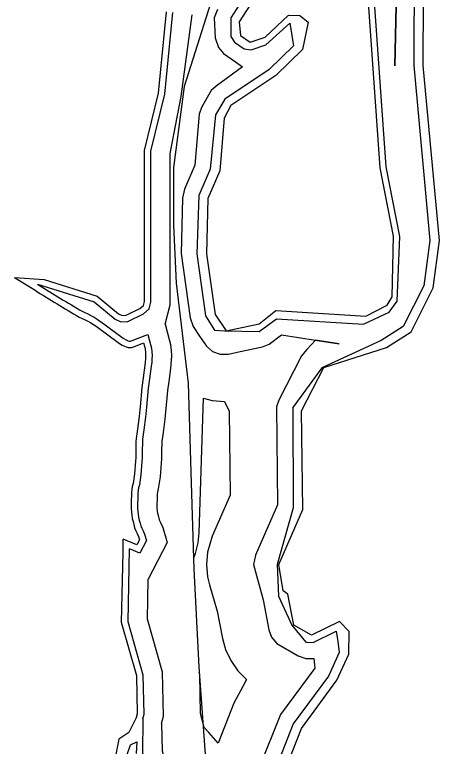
# Model space of a CAD drawing. Extents: x 1364363 to 1407445, y 538563 to 573342.
# Drawn here: x 1397777 to 1399941, y 555859 to 559588 of the extents above; entities that cross this region are included whole.
import ezdxf

# ---------------------------------------------------------------- set-up
doc = ezdxf.new("R2010")
doc.units = 0
for name, color, linetype in [('Exist Boundary Political CountyLine', 7, 'Continuous'), ('Exist Hydrographic Bay Label', 7, 'Continuous'), ('Exist Hydrographic Buffer Line', 7, 'Continuous'), ('Exist Hydrographic Creek Double Shore', 7, 'Continuous'), ('Exist Hydrographic Island Shore', 7, 'Continuous')]:
    doc.layers.add(name, color=color, linetype=linetype)

msp = doc.modelspace()

# ---------------------------------------------------------------- linework, layer by layer
at = {"layer": 'Exist Boundary Political CountyLine'}
msp.add_lwpolyline([(1399018.9, 560380.4), (1398953.9, 560208.6), (1398640.8, 559221.5), (1398586.6, 558809.5), (1398586.5, 558515.3), (1398600.3, 558218.9), (1398661.9, 557709.2), (1398674.4, 557256.8), (1398690.2, 556762.2), (1398715.8, 556263.5), (1398756.1, 555700.4), (1398765.1, 555360), (1398791.9, 555113.4), (1398836.2, 554926.4), (1398903.5, 554702.9), (1399001.5, 554414.6), (1399018.9, 554371.9)], dxfattribs=at)
at = {"layer": 'Exist Hydrographic Bay Label'}
msp.add_lwpolyline([(1399141.7, 555702.4), (1399237.7, 555949.9), (1399418.7, 556195.7), (1399479.7, 556329.1), (1399481.7, 556443.9), (1399432.7, 556494.2), (1399289.7, 556424.9), (1399198.6, 556475.9), (1399168.7, 556634), (1399144.7, 556651), (1399122.7, 556786), (1399244.7, 557065.8), (1399238.6, 557568.1), (1399351.7, 557789), (1399670.6, 557890.9), (1399796.6, 557970.5), (1399909.6, 558194.7), (1399940.6, 558437), (1399858.7, 559328.2), (1399863.6, 560362)], dxfattribs=at)
at = {"layer": 'Exist Hydrographic Buffer Line'}
for points in [[(1399714.2, 559327), (1399720.5, 559633.3), (1399685.5, 559666.4), (1399664.7, 559702.5), (1399605.8, 559759.5), (1399526.1, 560053.5), (1399527.4, 560110.3), (1399561.7, 560123.6), (1399593.7, 560150.3), (1399614.5, 560186.4), (1399591.4, 560446.2), (1399652.7, 560405.2), (1399734.4, 560314), (1399720.5, 559633.3), (1399714.2, 559327)], [(1399814.6, 560345.6), (1399809.8, 559327.8), (1399891.5, 558437.2), (1399861.9, 558206), (1399757, 557997.8), (1399644.7, 557926.9), (1399342.8, 557788.5), (1399194.1, 557585.8), (1399195.7, 557073.4), (1399113.7, 556785.4), (1399120.9, 556623.9), (1399189.7, 556475.4), (1399261.2, 556389.4), (1399298.2, 556388.3), (1399415.3, 556445.1), (1399422.7, 556393.7), (1399430.8, 556337.6), (1399375.1, 556215.6), (1399196.6, 555973.1), (1399095.5, 555716.3)], [(1398954.3, 559692.1), (1398877.9, 559571.3), (1398878.9, 559476.9), (1398896.4, 559447.8), (1398946.4, 559414), (1398981.3, 559409.2), (1399056.2, 559433.8), (1399178.3, 559544), (1399188.9, 559481.9), (1399197.9, 559429), (1399073.5, 559308.3), (1398847.5, 559157.4), (1398800.2, 559077.7), (1398773.4, 558800.4), (1398715, 558666.6), (1398705.8, 558369.2), (1398750.2, 558053.3), (1398794.6, 557980.3)], [(1398794.6, 557980.3), (1398845.7, 557975.7), (1399022.2, 557972.6), (1399111.6, 558038.1), (1399554.2, 558010.1), (1399684.2, 558071.4), (1399725.8, 558128.1), (1399738.7, 558456.6), (1399670.4, 558812), (1399612.6, 559628.1)], [(1397892.9, 558213.5), (1398181.5, 558123.4), (1398288.8, 558035.5), (1398318.9, 558021.6), (1398354, 558024.6), (1398434.2, 558062.2), (1398462.6, 558088.2), (1398471.5, 558121.6), (1398471.5, 558891.8), (1398543, 559182.7), (1398583.5, 559598.4)], [(1397892.9, 558213.5), (1398181.5, 558123.4), (1398288.8, 558035.5), (1398318.9, 558021.6), (1398354, 558024.6), (1398434.2, 558062.2), (1398462.6, 558088.2), (1398471.5, 558121.6), (1398471.5, 558891.8), (1398543, 559182.7), (1398583.5, 559598.4)], [(1398810.4, 559614.2), (1398793.5, 559570.8), (1398799.3, 559468.9), (1398814.8, 559420.9), (1398841.6, 559389), (1398901.6, 559347.7), (1398937.3, 559321.2), (1398803.1, 559223.9), (1398777.8, 559201.3), (1398729.4, 559114.9), (1398717.5, 559080), (1398694.8, 558820.3), (1398641.7, 558698.5), (1398631.8, 558653.1), (1398625.8, 558370.9), (1398670.9, 558042.1), (1398685.8, 557999), (1398719, 557949.2), (1398753.8, 557898.6), (1398785.8, 557871.8), (1398824.9, 557857.6), (1398866.5, 557857.6), (1398925.7, 557870.2)], [(1398543.5, 558009.5), (1398569.9, 558108.8), (1398569.9, 558879.9), (1398625.8, 559169.9), (1398681.3, 559586.9)], [(1398543.5, 558009.5), (1398569.9, 558108.8), (1398569.9, 558879.9), (1398625.8, 559169.9), (1398681.3, 559586.9)], [(1397892.9, 558213.5), (1398010.4, 558141.9), (1398024.3, 558133.4), (1398038.3, 558125), (1398052.2, 558116.5), (1398066.4, 558108.1), (1398080.4, 558099.6), (1398094.3, 558091.4), (1398108.2, 558083.2), (1398121.2, 558075.8), (1398134.8, 558069.3), (1398149.6, 558062.6), (1398165.8, 558054.9), (1398182, 558045.8), (1398196.9, 558036), (1398211, 558026.4), (1398224.6, 558016.7), (1398238.2, 558006.9), (1398251.6, 557997.1), (1398264.9, 557987.2), (1398278.1, 557977.4), (1398291.1, 557967.7), (1398304.2, 557958.2), (1398317.3, 557948.8), (1398330.3, 557939.7), (1398341.7, 557932), (1398352.4, 557926.9), (1398361.4, 557924), (1398366.9, 557923.8), (1398375.8, 557927.1), (1398406.1, 557939.1), (1398455.6, 557958.2), (1398469.8, 557907.3), (1398474.6, 557888.8), (1398476.9, 557868.8), (1398477.3, 557850), (1398476.7, 557832.1), (1398475.5, 557814.3), (1398473.5, 557797), (1398464.8, 557731.7), (1398458, 557683.6), (1398448.6, 557586.7), (1398447.4, 557570.6), (1398446.1, 557553.9), (1398444.4, 557536.7), (1398435.8, 557471), (1398428.9, 557423.9), (1398428.2, 557409.6), (1398427.8, 557393.6), (1398427.5, 557377.5), (1398427.4, 557361), (1398427.1, 557344.3), (1398426.7, 557327.4), (1398425.8, 557310.1), (1398420.4, 557243.2), (1398412.6, 557191.8), (1398408, 557176.4), (1398406.3, 557163.9), (1398405.4, 557149), (1398404.7, 557132.9), (1398404.1, 557116.8), (1398403.7, 557100.6), (1398403.4, 557084.6), (1398403.4, 557070.2), (1398406.3, 557041.2), (1398408.8, 557027.1), (1398412.3, 557012.1), (1398416, 556996.7), (1398419.8, 556982.7), (1398424.4, 556970.5), (1398431.2, 556957), (1398439.5, 556939.5), (1398448.5, 556908.4), (1398415, 556843.1), (1398362.7, 556864.9)], [(1397892.9, 558213.5), (1398010.4, 558141.9), (1398024.3, 558133.4), (1398038.3, 558125), (1398052.2, 558116.5), (1398066.4, 558108.1), (1398080.4, 558099.6), (1398094.3, 558091.4), (1398108.2, 558083.2), (1398121.2, 558075.8), (1398134.8, 558069.3), (1398149.6, 558062.6), (1398165.8, 558054.9), (1398182, 558045.8), (1398196.9, 558036), (1398211, 558026.4), (1398224.6, 558016.7), (1398238.2, 558006.9), (1398251.6, 557997.1), (1398264.9, 557987.2), (1398278.1, 557977.4), (1398291.1, 557967.7), (1398304.2, 557958.2), (1398317.3, 557948.8), (1398330.3, 557939.7), (1398341.7, 557932), (1398352.4, 557926.9), (1398361.4, 557924), (1398366.9, 557923.8), (1398375.8, 557927.1), (1398406.1, 557939.1), (1398455.6, 557958.2), (1398469.8, 557907.3), (1398474.6, 557888.8), (1398476.9, 557868.8), (1398477.3, 557850), (1398476.7, 557832.1), (1398475.5, 557814.3), (1398473.5, 557797), (1398464.8, 557731.7), (1398458, 557683.6), (1398448.6, 557586.7), (1398447.4, 557570.6), (1398446.1, 557553.9), (1398444.4, 557536.7), (1398435.8, 557471), (1398428.9, 557423.9), (1398428.2, 557409.6), (1398427.8, 557393.6), (1398427.5, 557377.5), (1398427.4, 557361), (1398427.1, 557344.3), (1398426.7, 557327.4), (1398425.8, 557310.1), (1398420.4, 557243.2), (1398412.6, 557191.8), (1398408, 557176.4), (1398406.3, 557163.9), (1398405.4, 557149), (1398404.7, 557132.9), (1398404.1, 557116.8), (1398403.7, 557100.6), (1398403.4, 557084.6), (1398403.4, 557070.2), (1398406.3, 557041.2), (1398408.8, 557027.1), (1398412.3, 557012.1), (1398416, 556996.7), (1398419.8, 556982.7), (1398424.4, 556970.5), (1398431.2, 556957), (1398439.5, 556939.5), (1398448.5, 556908.4), (1398415, 556843.1), (1398362.7, 556864.9)], [(1398543.5, 558009.5), (1398564.8, 557933), (1398571.6, 557907), (1398575.2, 557875.3), (1398575.7, 557849.4), (1398575, 557827.2), (1398573.5, 557805.4), (1398571.2, 557785), (1398562.3, 557718.2), (1398555.7, 557671.9), (1398546.7, 557578.3), (1398545.5, 557562.9), (1398544.1, 557545.3), (1398542.3, 557525.7), (1398533.3, 557457.4), (1398527, 557414.5), (1398526.6, 557406.2), (1398526.2, 557391.4), (1398525.9, 557376.3), (1398525.8, 557359.8), (1398525.5, 557342.2), (1398525, 557323.7), (1398524, 557303.6), (1398518.2, 557231.8), (1398508.9, 557170.4), (1398504.5, 557155.6), (1398504.3, 557154.4), (1398503.7, 557144.1), (1398503.1, 557128.9), (1398502.5, 557113.7), (1398502.1, 557098.5), (1398501.9, 557083.7), (1398501.9, 557075.1), (1398503.9, 557054.7), (1398505.3, 557046.8), (1398508.1, 557034.8), (1398511.4, 557021.3), (1398513.6, 557012.9), (1398514.8, 557009.8), (1398519.6, 557000.3), (1398531.8, 556974.7), (1398553.9, 556898.2), (1398457.9, 556710.9)], [(1398543.5, 558009.5), (1398564.8, 557933), (1398571.6, 557907), (1398575.2, 557875.3), (1398575.7, 557849.4), (1398575, 557827.2), (1398573.5, 557805.4), (1398571.2, 557785), (1398562.3, 557718.2), (1398555.7, 557671.9), (1398546.7, 557578.3), (1398545.5, 557562.9), (1398544.1, 557545.3), (1398542.3, 557525.7), (1398533.3, 557457.4), (1398527, 557414.5), (1398526.6, 557406.2), (1398526.2, 557391.4), (1398525.9, 557376.3), (1398525.8, 557359.8), (1398525.5, 557342.2), (1398525, 557323.7), (1398524, 557303.6), (1398518.2, 557231.8), (1398508.9, 557170.4), (1398504.5, 557155.6), (1398504.3, 557154.4), (1398503.7, 557144.1), (1398503.1, 557128.9), (1398502.5, 557113.7), (1398502.1, 557098.5), (1398501.9, 557083.7), (1398501.9, 557075.1), (1398503.9, 557054.7), (1398505.3, 557046.8), (1398508.1, 557034.8), (1398511.4, 557021.3), (1398513.6, 557012.9), (1398514.8, 557009.8), (1398519.6, 557000.3), (1398531.8, 556974.7), (1398553.9, 556898.2), (1398457.9, 556710.9)], [(1398925.7, 557870.2), (1399038.9, 557894.4), (1399073.7, 557907.8), (1399137.1, 557956.3), (1399310.4, 557929.1), (1399429.8, 557910.4), (1399310.4, 557929.1), (1399265.7, 557880.4), (1399238.8, 557848.4), (1399122.9, 557622.2), (1399111.5, 557588.3), (1399115.5, 557089.6), (1399003.7, 556833.4), (1398993.8, 556785.4), (1399043.1, 556604.8), (1399071.8, 556453), (1399085.7, 556415.4), (1399112.6, 556383.5), (1399222, 556319.6), (1399259.9, 556306.1), (1399301.6, 556306.1), (1399305.8, 556256.3), (1399132.1, 556020.5), (1399020.9, 555745.2)], [(1398688.4, 556818.7), (1398696, 556835), (1398712.2, 556895.7), (1398717.5, 556946.6), (1398739.5, 557632.9), (1398783.2, 557621.2), (1398845.7, 557615.7)], [(1398845.7, 557615.7), (1398869.7, 557567.5), (1398874.8, 557138.3), (1398783.7, 556929.3), (1398759.2, 556847.9), (1398753.8, 556785.4), (1398759.2, 556722.9), (1398769.2, 556681), (1398809.6, 556547.5), (1398836, 556408.4), (1398851.4, 556352.2), (1398877.9, 556295.4), (1398913.9, 556244), (1398958.3, 556199.6), (1398938.8, 556162.8), (1398893.1, 556079.5), (1398813.4, 555874.1), (1398766.6, 555929.7), (1398743.1, 555955.1), (1398723.7, 556025.8), (1398719.7, 556223.9), (1398717.7, 556237)], [(1398430.5, 555998.6), (1398436.6, 556023), (1398432.5, 556222.1), (1398354.8, 556493.4), (1398362.7, 556864.9)], [(1398430.5, 555998.6), (1398436.6, 556023), (1398432.5, 556222.1), (1398354.8, 556493.4), (1398362.7, 556864.9)], [(1398526, 555974.7), (1398535.3, 556011.8), (1398530.6, 556236.9), (1398453.5, 556506.2), (1398457.9, 556710.9)], [(1398526, 555974.7), (1398535.3, 556011.8), (1398530.6, 556236.9), (1398453.5, 556506.2), (1398457.9, 556710.9)], [(1398430.5, 555998.6), (1398429.1, 555826), (1398443, 555773.5), (1398454.3, 555639), (1398461.4, 555546.7), (1398494.7, 555413.4), (1398490.7, 555291.5), (1398469.8, 555218.3), (1398486, 555130.7), (1398515, 555061.8), (1398544.4, 554927), (1398642.4, 554676.5), (1398700.9, 554500.8), (1398756.3, 554347.3), (1398714.8, 554245.8), (1398628, 554189.2)], [(1398430.5, 555998.6), (1398429.1, 555826), (1398443, 555773.5), (1398454.3, 555639), (1398461.4, 555546.7), (1398494.7, 555413.4), (1398490.7, 555291.5), (1398469.8, 555218.3), (1398486, 555130.7), (1398515, 555061.8), (1398544.4, 554927), (1398642.4, 554676.5), (1398700.9, 554500.8), (1398756.3, 554347.3), (1398714.8, 554245.8), (1398628, 554189.2)], [(1398526, 555974.7), (1398528.3, 555835.9), (1398540.4, 555790.4), (1398552.4, 555646.9), (1398558.9, 555562.5), (1398593.5, 555423.9), (1398588.7, 555276.2), (1398570.8, 555213.5), (1398580.9, 555159.1), (1398609.3, 555091.6), (1398638.9, 554955.6), (1398735, 554710), (1398793.9, 554533), (1398861.7, 554345.1), (1398807.5, 554177.3), (1398873, 554055.9)], [(1398526, 555974.7), (1398528.3, 555835.9), (1398540.4, 555790.4), (1398552.4, 555646.9), (1398558.9, 555562.5), (1398593.5, 555423.9), (1398588.7, 555276.2), (1398570.8, 555213.5), (1398580.9, 555159.1), (1398609.3, 555091.6), (1398638.9, 554955.6), (1398735, 554710), (1398793.9, 554533), (1398861.7, 554345.1), (1398807.5, 554177.3), (1398873, 554055.9)]]:
    msp.add_lwpolyline(points, dxfattribs=at)
at = {"layer": 'Exist Hydrographic Creek Double Shore'}
for points in [[(1397777.3, 558248), (1397927.2, 558237.2), (1398197.4, 558152.8), (1398306.3, 558063.5), (1398324.7, 558055), (1398345.4, 558056.8), (1398415.7, 558089.7), (1398433.4, 558105.9), (1398438.7, 558125.9), (1398438.7, 558895.8), (1398510.6, 559188.3), (1398550.9, 559601.6)], [(1397777.3, 558248), (1397927.2, 558237.2), (1398197.4, 558152.8), (1398306.3, 558063.5), (1398324.7, 558055), (1398345.4, 558056.8), (1398415.7, 558089.7), (1398433.4, 558105.9), (1398438.7, 558125.9), (1398438.7, 558895.8), (1398510.6, 559188.3), (1398550.9, 559601.6)], [(1397777.3, 558248), (1397867.6, 558191.5), (1397881.6, 558182.8), (1397895.5, 558174.2), (1397909.5, 558165.5), (1397923.4, 558156.9), (1397937.3, 558148.2), (1397951.3, 558139.6), (1397965.3, 558131.1), (1397979.3, 558122.4), (1397993.3, 558113.9), (1398007.3, 558105.4), (1398021.3, 558096.9), (1398035.4, 558088.4), (1398049.5, 558080), (1398063.6, 558071.5), (1398077.6, 558063.1), (1398091.8, 558054.8), (1398106, 558046.7), (1398120.9, 558039.6), (1398135.8, 558032.8), (1398150.7, 558025.7), (1398165, 558017.7), (1398178.7, 558008.7), (1398192.2, 557999.5), (1398205.6, 557990), (1398218.9, 557980.4), (1398232.1, 557970.7), (1398245.3, 557960.9), (1398258.6, 557951), (1398271.7, 557941.3), (1398285, 557931.6), (1398298.3, 557922), (1398311.8, 557912.6), (1398325.3, 557903.5), (1398340.2, 557896.3), (1398355.9, 557891.3), (1398372.3, 557890.8), (1398387.5, 557896.4), (1398418.1, 557908.6), (1398433.7, 557914.6), (1398438.1, 557898.7), (1398442.3, 557882.7), (1398444.1, 557866.6), (1398444.4, 557850.2), (1398443.9, 557833.7), (1398442.8, 557817.3), (1398441, 557801), (1398432.3, 557736.2), (1398425.4, 557687.5), (1398415.9, 557589.5), (1398414.7, 557573.1), (1398413.4, 557556.8), (1398411.8, 557540.4), (1398403.3, 557475.6), (1398396.2, 557427.1), (1398395.4, 557410.7), (1398395, 557394.3), (1398394.7, 557377.9), (1398394.6, 557361.4), (1398394.3, 557345), (1398393.9, 557328.6), (1398393.1, 557312.2), (1398387.7, 557247), (1398380.5, 557198.9), (1398375.9, 557183.4), (1398373.6, 557167.1), (1398372.7, 557150.7), (1398372, 557134.3), (1398371.3, 557117.8), (1398370.9, 557101.3), (1398370.6, 557084.9), (1398370.6, 557068.6), (1398373.8, 557036.6), (1398376.7, 557020.6), (1398380.4, 557004.5), (1398384.3, 556988.6), (1398388.6, 556972.7), (1398394.3, 556957.3), (1398401.7, 556942.6), (1398408.8, 556927.8), (1398413.4, 556911.8), (1398399.6, 556885), (1398329.4, 556914.3)], [(1397777.3, 558248), (1397867.6, 558191.5), (1397881.6, 558182.8), (1397895.5, 558174.2), (1397909.5, 558165.5), (1397923.4, 558156.9), (1397937.3, 558148.2), (1397951.3, 558139.6), (1397965.3, 558131.1), (1397979.3, 558122.4), (1397993.3, 558113.9), (1398007.3, 558105.4), (1398021.3, 558096.9), (1398035.4, 558088.4), (1398049.5, 558080), (1398063.6, 558071.5), (1398077.6, 558063.1), (1398091.8, 558054.8), (1398106, 558046.7), (1398120.9, 558039.6), (1398135.8, 558032.8), (1398150.7, 558025.7), (1398165, 558017.7), (1398178.7, 558008.7), (1398192.2, 557999.5), (1398205.6, 557990), (1398218.9, 557980.4), (1398232.1, 557970.7), (1398245.3, 557960.9), (1398258.6, 557951), (1398271.7, 557941.3), (1398285, 557931.6), (1398298.3, 557922), (1398311.8, 557912.6), (1398325.3, 557903.5), (1398340.2, 557896.3), (1398355.9, 557891.3), (1398372.3, 557890.8), (1398387.5, 557896.4), (1398418.1, 557908.6), (1398433.7, 557914.6), (1398438.1, 557898.7), (1398442.3, 557882.7), (1398444.1, 557866.6), (1398444.4, 557850.2), (1398443.9, 557833.7), (1398442.8, 557817.3), (1398441, 557801), (1398432.3, 557736.2), (1398425.4, 557687.5), (1398415.9, 557589.5), (1398414.7, 557573.1), (1398413.4, 557556.8), (1398411.8, 557540.4), (1398403.3, 557475.6), (1398396.2, 557427.1), (1398395.4, 557410.7), (1398395, 557394.3), (1398394.7, 557377.9), (1398394.6, 557361.4), (1398394.3, 557345), (1398393.9, 557328.6), (1398393.1, 557312.2), (1398387.7, 557247), (1398380.5, 557198.9), (1398375.9, 557183.4), (1398373.6, 557167.1), (1398372.7, 557150.7), (1398372, 557134.3), (1398371.3, 557117.8), (1398370.9, 557101.3), (1398370.6, 557084.9), (1398370.6, 557068.6), (1398373.8, 557036.6), (1398376.7, 557020.6), (1398380.4, 557004.5), (1398384.3, 556988.6), (1398388.6, 556972.7), (1398394.3, 556957.3), (1398401.7, 556942.6), (1398408.8, 556927.8), (1398413.4, 556911.8), (1398399.6, 556885), (1398329.4, 556914.3)], [(1398398.7, 556006.6), (1398403.7, 556026.7), (1398399.7, 556217.2), (1398321.9, 556489.1), (1398329.5, 556848.1), (1398329.4, 556914.3)], [(1398398.7, 556006.6), (1398403.7, 556026.7), (1398399.7, 556217.2), (1398321.9, 556489.1), (1398329.5, 556848.1), (1398329.4, 556914.3)], [(1398398.7, 556006.6), (1398359.5, 555928.7), (1398308.4, 555895.8), (1398286.5, 555782.5)], [(1398398.7, 556006.6), (1398359.5, 555928.7), (1398308.4, 555895.8), (1398286.5, 555782.5)], [(1398348.5, 555811.7), (1398366.8, 555866.5), (1398399.6, 555881.2), (1398396, 555822.7)], [(1398348.5, 555811.7), (1398366.8, 555866.5), (1398399.6, 555881.2), (1398396, 555822.7)]]:
    msp.add_lwpolyline(points, dxfattribs=at)
at = {"layer": 'Exist Hydrographic Island Shore'}
for points in [[(1398998.6, 559673.7), (1398920.7, 559550.5), (1398927.6, 559481.5), (1398977.7, 559447.7), (1399052.6, 559472.4), (1399171.6, 559584.9), (1399230.6, 559583.7), (1399271.6, 559550.1), (1399243.6, 559409.5), (1399107.7, 559277.6), (1398878.6, 559124.7), (1398844.6, 559059.7), (1398821.6, 558791), (1398760.6, 558651.1), (1398754.7, 558368.9), (1398798.7, 558059.5), (1398854.6, 557976.3)], [(1398854.6, 557976.3), (1399022.7, 558012.3), (1399107.7, 558079.5), (1399565.7, 558050.6), (1399674.6, 558107.5), (1399700.7, 558149.7), (1399707.7, 558458.1), (1399639.7, 558807.4), (1399581.6, 559625.9)]]:
    msp.add_lwpolyline(points, dxfattribs=at)

doc.saveas('drawing.dxf')
